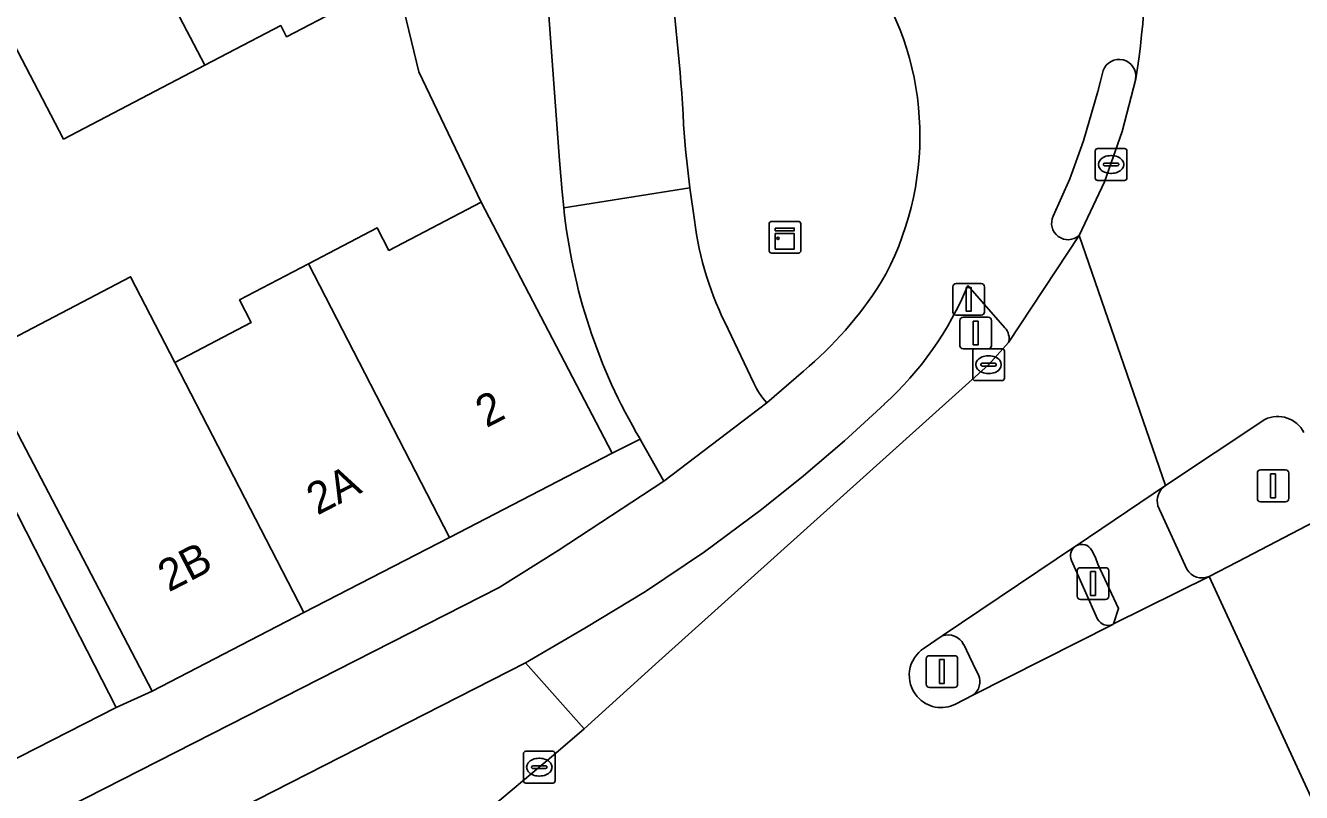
# Model space of a CAD drawing. Extents: x 158086 to 159499, y 382904 to 383981.
# Drawn here: x 159323.64 to 159363.89, y 383380.57 to 383404.74 of the extents above; entities that cross this region are included whole.
import ezdxf

# ---------------------------------------------------------------- set-up
doc = ezdxf.new("R2010")
doc.units = 0
for name, color, linetype in [('IMGEO_Drukknoppaal', 7, 'Continuous'), ('IMGEO_Erf', 7, 'Continuous'), ('IMGEO_Fietspad_gesloten', 7, 'Continuous'), ('IMGEO_Fietspad_open', 7, 'Continuous'), ('IMGEO_Groenvoorziening', 7, 'Continuous'), ('IMGEO_Kast', 7, 'Continuous'), ('IMGEO_Kolk', 7, 'Continuous'), ('IMGEO_Lichtmast', 7, 'Continuous'), ('IMGEO_Pand', 7, 'Continuous'), ('IMGEO_Pand_nummerreeks', 7, 'Continuous'), ('IMGEO_Rijbaan_lokaal_gesloten', 7, 'Continuous'), ('IMGEO_Rijbaan_lokaal_open', 7, 'Continuous'), ('IMGEO_Rijbaan_regionaal_gesloten', 7, 'Continuous'), ('IMGEO_Verkeerseiland_gesloten', 7, 'Continuous'), ('IMGEO_Verkeersregelinstallatiepaal', 7, 'Continuous'), ('IMGEO_Voetpad_open', 7, 'Continuous')]:
    doc.layers.add(name, color=color, linetype=linetype)

msp = doc.modelspace()

# ---------------------------------------------------------------- linework, layer by layer
at = {"layer": 'IMGEO_Drukknoppaal'}
for p, q in [((159352.894, 383395.71), (159352.894, 383396.51)), ((159352.894, 383396.51), (159352.894, 383395.71)), ((159352.994, 383396.61), (159353.784, 383396.61)), ((159353.784, 383396.61), (159352.994, 383396.61)), ((159353.884, 383396.51), (159353.884, 383395.71)), ((159353.884, 383395.71), (159353.884, 383396.51)), ((159353.784, 383395.61), (159352.994, 383395.61)), ((159352.994, 383395.61), (159353.784, 383395.61))]:
    msp.add_line(p, q, dxfattribs=at)
msp.add_lwpolyline([(159353.314, 383396.485), (159353.464, 383396.485), (159353.464, 383395.735), (159353.314, 383395.735), (159353.314, 383396.485)], dxfattribs=at)
for centre, start, end in [((159352.994, 383396.51), 90, 180), ((159352.994, 383396.51), 90, 180), ((159353.784, 383396.51), 0, 90), ((159353.784, 383396.51), 360, 90), ((159352.994, 383395.71), 180, 270), ((159352.994, 383395.71), 180, 270), ((159353.784, 383395.71), 270, 0), ((159353.784, 383395.71), 270, 0)]:
    msp.add_arc(centre, 0.1, start, end, dxfattribs=at)
at = {"layer": 'IMGEO_Erf'}
for points in [[(159322.135, 383394.304), (159326.956, 383396.823), (159328.351, 383394.122), (159330.766, 383395.383), (159330.396, 383396.093), (159332.566, 383397.227), (159334.736, 383398.361), (159335.106, 383397.651), (159338.013, 383399.169), (159336.047, 383403.282), (159335.346, 383406.198), (159331.879, 383404.388), (159331.696, 383404.74), (159329.296, 383403.487), (159324.846, 383401.162), (159320.615, 383409.262)], [(159322.54, 383390.976), (159324.225, 383387.701), (159326.499, 383383.248), (159327.642, 383383.765), (159325.326, 383388.197), (159323.543, 383391.61)]]:
    msp.add_lwpolyline(points, dxfattribs=at)
at = {"layer": 'IMGEO_Fietspad_gesloten'}
for points in [[(159356.057, 383398.734), (159356.575, 383399.905), (159357.014, 383401.107), (159357.373, 383402.335), (159357.465, 383402.662), (159357.551, 383402.991), (159357.629, 383403.321)], [(159354.651, 383394.746), (159356.873, 383398.126)], [(159353.366, 383396.548), (159354.529, 383395.217)], [(159348.179, 383393.851), (159347.025, 383392.854), (159343.774, 383390.378), (159340.441, 383388.196), (159338.58, 383387.034), (159306.292, 383370.593), (159270, 383352.461), (159264.612, 383349.788), (159238.951, 383337.134), (159221.149, 383328.363), (159220.425, 383328.014), (159219.699, 383327.668), (159218.971, 383327.325)], [(159271.407, 383350.284), (159274.893, 383352.036), (159290.858, 383359.925), (159291.696, 383360.336), (159305.911, 383367.556), (159306.725, 383367.952), (159316.896, 383373.175), (159317.714, 383373.604), (159339.41, 383384.656), (159341.284, 383385.744), (159343.201, 383386.899), (159345.059, 383388.148), (159346.852, 383389.487), (159348.182, 383390.549), (159349.475, 383391.654), (159350.73, 383392.804)]]:
    msp.add_lwpolyline(points, dxfattribs=at)
for centre, radius, start, end in [((159337.936, 383406.591), 21.019, 350.3406, 5.5347), ((159342.558, 383401.253), 9.294, 330.0895, 33.2764), ((159358.13, 383403.141), 0.532, 351.7109, 160.2166), ((159356.524, 383398.509), 0.518, 154.2059, 312.4146), ((159340.428, 383403.125), 12.086, 309.8895, 327.4345), ((159343.586, 383400.634), 10.599, 312.3775, 337.3268), ((159354.158, 383394.87), 0.508, 345.9376, 43.106)]:
    msp.add_arc(centre, radius, start, end, dxfattribs=at)
at = {"layer": 'IMGEO_Fietspad_open'}
for points in [[(159359.594, 383390.239), (159356.783, 383388.345)], [(159360.267, 383387.605), (159359.357, 383389.599)], [(159357.274, 383388.2), (159357.388, 383387.974), (159357.464, 383387.768), (159358.119, 383386.367), (159357.957, 383385.879), (159360.971, 383387.375)]]:
    msp.add_lwpolyline(points, dxfattribs=at)
for centre, radius, start, end in [((159359.926, 383389.752), 0.589, 124.2964, 195.0631), ((159356.957, 383388.03), 0.36, 28.1999, 118.8947), ((159360.751, 383387.893), 0.563, 210.806, 293.0091)]:
    msp.add_arc(centre, radius, start, end, dxfattribs=at)
at = {"layer": 'IMGEO_Groenvoorziening'}
msp.add_lwpolyline([(159336.729, 383378.837), (159338.008, 383379.822), (159338.337, 383380.11), (159339.321, 383380.922), (159340.295, 383381.744), (159341.26, 383382.577), (159339.41, 383384.656), (159317.714, 383373.604), (159318.618, 383371.802), (159322.209, 383373.598), (159322.535, 383373.007), (159326.611, 383375.065)], dxfattribs=at)
at = {"layer": 'IMGEO_Kast'}
for p, q in [((159347.096, 383397.644), (159347.096, 383398.485)), ((159347.096, 383398.485), (159347.096, 383397.644)), ((159347.171, 383398.569), (159348.012, 383398.569)), ((159348.012, 383398.569), (159347.171, 383398.569)), ((159348.096, 383398.494), (159348.096, 383397.653)), ((159348.096, 383397.653), (159348.096, 383398.494)), ((159348.021, 383397.569), (159347.18, 383397.569)), ((159347.18, 383397.569), (159348.021, 383397.569))]:
    msp.add_line(p, q, dxfattribs=at)
for points in [[(159347.291, 383398.359), (159347.891, 383398.359), (159347.891, 383398.274), (159347.291, 383398.274), (159347.291, 383398.359)], [(159347.291, 383398.184), (159347.891, 383398.184), (159347.891, 383397.695), (159347.291, 383397.695), (159347.291, 383398.184)]]:
    msp.add_lwpolyline(points, dxfattribs=at)
msp.add_circle((159347.375, 383398.033), 0.0377, dxfattribs=at)
for centre, start, end in [((159347.174, 383398.491), 92.4484, 184.2845), ((159347.174, 383398.491), 92.4484, 184.2845), ((159348.018, 383398.491), 2.4484, 94.2845), ((159348.018, 383398.491), 2.4484, 94.2845), ((159347.174, 383397.647), 182.4484, 274.2845), ((159347.174, 383397.647), 182.4484, 274.2845), ((159348.018, 383397.647), 272.4484, 4.2845), ((159348.018, 383397.647), 272.4484, 4.2845)]:
    msp.add_arc(centre, 0.0779, start, end, dxfattribs=at)
at = {"layer": 'IMGEO_Kolk'}
for p, q in [((159357.381, 383399.935), (159357.381, 383400.787)), ((159357.456, 383400.861), (159358.308, 383400.861)), ((159358.382, 383400.787), (159358.382, 383399.935)), ((159357.64, 383400.355), (159357.64, 383400.367)), ((159357.683, 383400.404), (159358.081, 383400.404)), ((159357.869, 383400.641), (159357.894, 383400.641)), ((159358.124, 383400.367), (159358.124, 383400.355)), ((159358.078, 383400.318), (159357.68, 383400.318)), ((159357.892, 383400.081), (159357.867, 383400.081)), ((159358.308, 383399.861), (159357.456, 383399.861)), ((159353.517, 383393.626), (159353.517, 383394.478)), ((159353.592, 383394.552), (159354.444, 383394.552)), ((159354.005, 383394.332), (159354.03, 383394.332)), ((159354.518, 383394.478), (159354.518, 383393.626)), ((159353.776, 383394.046), (159353.776, 383394.058)), ((159354.214, 383394.009), (159353.816, 383394.009)), ((159353.819, 383394.095), (159354.217, 383394.095)), ((159354.26, 383394.058), (159354.26, 383394.046)), ((159354.444, 383393.552), (159353.592, 383393.552)), ((159354.028, 383393.772), (159354.003, 383393.772)), ((159339.423, 383381.866), (159340.275, 383381.866)), ((159339.348, 383380.94), (159339.348, 383381.792)), ((159339.65, 383381.409), (159340.048, 383381.409)), ((159339.836, 383381.646), (159339.861, 383381.646)), ((159340.349, 383381.792), (159340.349, 383380.94)), ((159339.607, 383381.36), (159339.607, 383381.372)), ((159340.045, 383381.323), (159339.647, 383381.323)), ((159339.859, 383381.086), (159339.834, 383381.086)), ((159340.091, 383381.372), (159340.091, 383381.36)), ((159340.275, 383380.866), (159339.423, 383380.866))]:
    msp.add_line(p, q, dxfattribs=at)
for points in [[(159357.381, 383399.935), (159357.381, 383400.787)], [(159357.456, 383400.861), (159358.308, 383400.861)], [(159358.382, 383400.787), (159358.382, 383399.935)], [(159358.308, 383399.861), (159357.456, 383399.861)], [(159353.517, 383393.626), (159353.517, 383394.478)], [(159353.592, 383394.552), (159354.444, 383394.552)], [(159354.518, 383394.478), (159354.518, 383393.626)], [(159354.444, 383393.552), (159353.592, 383393.552)], [(159339.423, 383381.866), (159340.275, 383381.866)], [(159339.348, 383380.94), (159339.348, 383381.792)], [(159340.349, 383381.792), (159340.349, 383380.94)], [(159340.275, 383380.866), (159339.423, 383380.866)]]:
    msp.add_lwpolyline(points, dxfattribs=at)
for centre, radius, start, end in [((159357.458, 383400.785), 0.0765, 91.552, 178.448), ((159357.458, 383400.785), 0.0765, 91.552, 178.448), ((159358.306, 383400.785), 0.0765, 1.552, 88.448), ((159358.306, 383400.785), 0.0765, 1.552, 88.448), ((159357.68, 383400.364), 0.0403, 85.8775, 175.7526), ((159357.677, 383400.354), 0.0366, 178.938, 274.7102), ((159358.081, 383400.361), 0.043, 264.8664, 352.4533), ((159358.085, 383400.366), 0.0386, 1.7309, 96.639), ((159357.458, 383399.937), 0.0765, 181.552, 268.448), ((159357.458, 383399.937), 0.0765, 181.552, 268.448), ((159358.306, 383399.937), 0.0765, 271.552, 358.448), ((159358.306, 383399.937), 0.0765, 271.552, 358.448), ((159353.594, 383394.476), 0.0765, 91.552, 178.448), ((159353.594, 383394.476), 0.0765, 91.552, 178.448), ((159354.442, 383394.476), 0.0765, 1.552, 88.448), ((159354.442, 383394.476), 0.0765, 1.552, 88.448), ((159353.816, 383394.055), 0.0403, 85.8775, 175.7526), ((159353.813, 383394.045), 0.0366, 178.938, 274.7102), ((159354.217, 383394.052), 0.043, 264.8664, 352.4533), ((159354.221, 383394.057), 0.0386, 1.7309, 96.639), ((159353.594, 383393.628), 0.0765, 181.552, 268.448), ((159353.594, 383393.628), 0.0765, 181.552, 268.448), ((159354.442, 383393.628), 0.0765, 271.552, 358.448), ((159354.442, 383393.628), 0.0765, 271.552, 358.448), ((159339.425, 383381.79), 0.0765, 91.552, 178.448), ((159339.425, 383381.79), 0.0765, 91.552, 178.448), ((159340.273, 383381.79), 0.0765, 1.552, 88.448), ((159340.273, 383381.79), 0.0765, 1.552, 88.448), ((159339.647, 383381.369), 0.0403, 85.8775, 175.7526), ((159340.052, 383381.371), 0.0386, 1.7309, 96.639), ((159339.644, 383381.359), 0.0366, 178.938, 274.7102), ((159340.048, 383381.366), 0.043, 264.8664, 352.4533), ((159339.425, 383380.942), 0.0765, 181.552, 268.448), ((159339.425, 383380.942), 0.0765, 181.552, 268.448), ((159340.273, 383380.942), 0.0765, 271.552, 358.448), ((159340.273, 383380.942), 0.0765, 271.552, 358.448)]:
    msp.add_arc(centre, radius, start, end, dxfattribs=at)
for centre, major_axis, ratio, start_param, end_param in [((159357.868, 383400.361), (-0.387, 0.002), 0.722429, 4.712389, 7.853982), ((159357.893, 383400.361), (-0.39, 0.002), 0.717154, 1.570796, 4.712389), ((159354.004, 383394.052), (-0.387, 0.002), 0.722429, 4.712389, 7.853982), ((159354.029, 383394.052), (-0.39, 0.002), 0.717154, 1.570796, 4.712389), ((159339.835, 383381.366), (-0.387, 0.002), 0.722429, 4.712389, 7.853982), ((159339.86, 383381.366), (-0.39, 0.002), 0.717154, 1.570796, 4.712389)]:
    msp.add_ellipse(centre, major_axis=major_axis, ratio=ratio, start_param=start_param, end_param=end_param, dxfattribs=at)
at = {"layer": 'IMGEO_Lichtmast'}
for p, q in [((159362.594, 383390.734), (159363.384, 383390.734)), ((159363.384, 383390.734), (159362.594, 383390.734)), ((159362.494, 383389.834), (159362.494, 383390.634)), ((159362.494, 383390.634), (159362.494, 383389.834)), ((159363.484, 383390.634), (159363.484, 383389.834)), ((159363.484, 383389.834), (159363.484, 383390.634)), ((159363.384, 383389.734), (159362.594, 383389.734)), ((159362.594, 383389.734), (159363.384, 383389.734)), ((159352.052, 383383.98), (159352.052, 383384.78)), ((159352.052, 383384.78), (159352.052, 383383.98)), ((159352.152, 383384.88), (159352.942, 383384.88)), ((159352.942, 383384.88), (159352.152, 383384.88)), ((159353.042, 383384.78), (159353.042, 383383.98)), ((159353.042, 383383.98), (159353.042, 383384.78)), ((159352.942, 383383.88), (159352.152, 383383.88)), ((159352.152, 383383.88), (159352.942, 383383.88))]:
    msp.add_line(p, q, dxfattribs=at)
for points in [[(159362.914, 383390.609), (159363.064, 383390.609), (159363.064, 383389.859), (159362.914, 383389.859), (159362.914, 383390.609)], [(159352.472, 383384.755), (159352.622, 383384.755), (159352.622, 383384.005), (159352.472, 383384.005), (159352.472, 383384.755)]]:
    msp.add_lwpolyline(points, dxfattribs=at)
for centre, start, end in [((159362.594, 383390.634), 90, 180), ((159362.594, 383390.634), 90, 180), ((159363.384, 383390.634), 0, 90), ((159363.384, 383390.634), 360, 90), ((159362.594, 383389.834), 180, 270), ((159362.594, 383389.834), 180, 270), ((159363.384, 383389.834), 270, 0), ((159363.384, 383389.834), 270, 0), ((159352.152, 383384.78), 90, 180), ((159352.152, 383384.78), 90, 180), ((159352.942, 383384.78), 0, 90), ((159352.942, 383384.78), 360, 90), ((159352.152, 383383.98), 180, 270), ((159352.152, 383383.98), 180, 270), ((159352.942, 383383.98), 270, 0), ((159352.942, 383383.98), 270, 0)]:
    msp.add_arc(centre, 0.1, start, end, dxfattribs=at)
at = {"layer": 'IMGEO_Pand'}
for points in [[(159332.684, 383415.779), (159327.389, 383413.014), (159327.463, 383412.871), (159325.065, 383411.586), (159329.296, 383403.487), (159331.696, 383404.74), (159331.879, 383404.388), (159335.346, 383406.198)], [(159325.065, 383411.586), (159320.615, 383409.262), (159324.846, 383401.162), (159329.296, 383403.487)], [(159337.019, 383388.61), (159342.146, 383391.259), (159338.013, 383399.169), (159335.106, 383397.651), (159334.736, 383398.361), (159332.566, 383397.227)], [(159332.566, 383397.227), (159330.396, 383396.093), (159330.766, 383395.383), (159328.351, 383394.122), (159332.425, 383386.236), (159337.019, 383388.61)], [(159326.956, 383396.823), (159322.135, 383394.304), (159323.543, 383391.61), (159325.326, 383388.197), (159327.642, 383383.765), (159332.425, 383386.236), (159328.351, 383394.122)], [(159314.656, 383393.048), (159314.798, 383392.769), (159320.616, 383381.349), (159322.53, 383382.326), (159322.978, 383381.45), (159326.499, 383383.248), (159324.225, 383387.701), (159322.54, 383390.976), (159319.417, 383389.376), (159318.058, 383392.039), (159316.946, 383394.218)]]:
    msp.add_lwpolyline(points, close=True, dxfattribs=at)
at = {"layer": 'IMGEO_Rijbaan_lokaal_gesloten'}
for points in [[(159351.983, 383385.12), (159352.556, 383385.505), (159356.756, 383388.328), (159356.769, 383388.337), (159356.783, 383388.345), (159359.594, 383390.239), (159356.873, 383398.126), (159354.651, 383394.746), (159354.018, 383394.052), (159343.517, 383384.614), (159341.26, 383382.577), (159340.295, 383381.744), (159339.321, 383380.922), (159338.337, 383380.11), (159338.008, 383379.822), (159336.729, 383378.837), (159335.42, 383377.894), (159334.081, 383376.994), (159332.342, 383375.909), (159330.563, 383374.892), (159328.746, 383373.944), (159302.348, 383360.558)], [(159364.319, 383380.141), (159360.971, 383387.375), (159357.957, 383385.879), (159357.936, 383385.868), (159353.525, 383383.632), (159352.978, 383383.355)]]:
    msp.add_lwpolyline(points, dxfattribs=at)
for centre, radius, start, end in [((159352.54, 383384.262), 1.023, 122.979, 220.9289), ((159352.521, 383384.23), 0.987, 220.2526, 297.6011)]:
    msp.add_arc(centre, radius, start, end, dxfattribs=at)
at = {"layer": 'IMGEO_Rijbaan_lokaal_open'}
for points in [[(159339.943, 383406.247), (159340.147, 383405.058), (159340.49, 383400.492), (159340.523, 383399.993), (159340.566, 383399.495), (159340.62, 383398.998), (159344.596, 383399.622), (159344.457, 383400.838), (159344.4, 383401.623)], [(159344.743, 383398.603), (159344.596, 383399.622), (159340.62, 383398.998)], [(159346.614, 383393.473), (159345.808, 383395.166)], [(159343.025, 383391.709), (159343.095, 383391.592), (159343.774, 383390.378), (159347.025, 383392.854)]]:
    msp.add_lwpolyline(points, dxfattribs=at)
for centre, radius, start, end in [((159283.816, 383398.332), 60.673, 3.10914, 8.06653), ((159358.452, 383400.841), 17.927, 185.8991, 210.6214), ((159354.82, 383399.842), 10.152, 187.009, 207.4236), ((159348.617, 383394.357), 2.189, 203.8116, 223.3547)]:
    msp.add_arc(centre, radius, start, end, dxfattribs=at)
at = {"layer": 'IMGEO_Rijbaan_regionaal_gesloten'}
for points in [[(159358.657, 383403.064), (159358.231, 383401.406), (159357.674, 383399.815), (159356.873, 383398.126), (159359.594, 383390.239), (159362.733, 383392.327)], [(159364.31, 383389.108), (159361.866, 383387.839), (159360.971, 383387.375), (159364.319, 383380.141), (159365.146, 383380.071), (159366.394, 383379.831)]]:
    msp.add_lwpolyline(points, dxfattribs=at)
for centre, radius, start, end in [((159337.936, 383406.591), 21.019, 350.3406, 5.5347), ((159363.136, 383391.498), 0.922, 26.6067, 115.936)]:
    msp.add_arc(centre, radius, start, end, dxfattribs=at)
at = {"layer": 'IMGEO_Verkeerseiland_gesloten'}
for points in [[(159357.629, 383403.321), (159357.551, 383402.991), (159357.465, 383402.662), (159357.373, 383402.335), (159357.014, 383401.107), (159356.575, 383399.905), (159356.057, 383398.734)], [(159356.873, 383398.126), (159357.674, 383399.815), (159358.231, 383401.406), (159358.657, 383403.064)], [(159362.733, 383392.327), (159359.594, 383390.239)], [(159359.357, 383389.599), (159360.267, 383387.605)], [(159360.971, 383387.375), (159361.866, 383387.839), (159364.31, 383389.108)], [(159356.783, 383388.345), (159356.769, 383388.337), (159356.756, 383388.328)], [(159356.631, 383387.879), (159357.457, 383386.035)], [(159357.464, 383387.768), (159357.388, 383387.974), (159357.274, 383388.2)], [(159357.936, 383385.868), (159357.957, 383385.879), (159358.119, 383386.367), (159357.464, 383387.768)], [(159352.556, 383385.505), (159351.983, 383385.12)], [(159353.697, 383384.273), (159353.637, 383384.396), (159353.414, 383384.854), (159353.232, 383385.237)], [(159352.978, 383383.355), (159353.525, 383383.632)]]:
    msp.add_lwpolyline(points, dxfattribs=at)
for centre, radius, start, end in [((159358.13, 383403.141), 0.532, 351.7109, 160.2166), ((159356.524, 383398.509), 0.518, 154.2059, 312.4146), ((159363.136, 383391.498), 0.922, 26.6067, 115.936), ((159359.926, 383389.752), 0.589, 124.2964, 195.0631), ((159356.957, 383388.03), 0.359, 124.0259, 204.8601), ((159356.957, 383388.03), 0.36, 28.1999, 118.8947), ((159360.751, 383387.893), 0.563, 210.806, 293.0091), ((159357.786, 383386.207), 0.371, 207.6586, 293.8999), ((159352.737, 383384.976), 0.559, 27.8399, 108.9084), ((159352.54, 383384.262), 1.023, 122.979, 220.9289), ((159353.217, 383384.058), 0.526, 305.8264, 24.1328), ((159352.521, 383384.23), 0.987, 220.2526, 297.6011)]:
    msp.add_arc(centre, radius, start, end, dxfattribs=at)
at = {"layer": 'IMGEO_Verkeersregelinstallatiepaal'}
for p, q in [((159353.215, 383395.549), (159354.005, 383395.549)), ((159354.005, 383395.549), (159353.215, 383395.549)), ((159353.115, 383394.649), (159353.115, 383395.449)), ((159353.115, 383395.449), (159353.115, 383394.649)), ((159354.105, 383395.449), (159354.105, 383394.649)), ((159354.105, 383394.649), (159354.105, 383395.449)), ((159354.005, 383394.549), (159353.215, 383394.549)), ((159353.215, 383394.549), (159354.005, 383394.549)), ((159356.816, 383386.753), (159356.816, 383387.553)), ((159356.816, 383387.553), (159356.816, 383386.753)), ((159356.916, 383387.653), (159357.706, 383387.653)), ((159357.706, 383387.653), (159356.916, 383387.653)), ((159357.806, 383387.553), (159357.806, 383386.753)), ((159357.806, 383386.753), (159357.806, 383387.553)), ((159357.706, 383386.653), (159356.916, 383386.653)), ((159356.916, 383386.653), (159357.706, 383386.653))]:
    msp.add_line(p, q, dxfattribs=at)
for points in [[(159353.535, 383395.424), (159353.685, 383395.424), (159353.685, 383394.674), (159353.535, 383394.674), (159353.535, 383395.424)], [(159357.236, 383387.528), (159357.386, 383387.528), (159357.386, 383386.778), (159357.236, 383386.778), (159357.236, 383387.528)]]:
    msp.add_lwpolyline(points, dxfattribs=at)
for centre, start, end in [((159353.215, 383395.449), 90, 180), ((159353.215, 383395.449), 90, 180), ((159354.005, 383395.449), 0, 90), ((159354.005, 383395.449), 360, 90), ((159353.215, 383394.649), 180, 270), ((159353.215, 383394.649), 180, 270), ((159354.005, 383394.649), 270, 0), ((159354.005, 383394.649), 270, 0), ((159356.916, 383387.553), 90, 180), ((159356.916, 383387.553), 90, 180), ((159357.706, 383387.553), 0, 90), ((159357.706, 383387.553), 360, 90), ((159356.916, 383386.753), 180, 270), ((159356.916, 383386.753), 180, 270), ((159357.706, 383386.753), 270, 0), ((159357.706, 383386.753), 270, 0)]:
    msp.add_arc(centre, 0.1, start, end, dxfattribs=at)
at = {"layer": 'IMGEO_Voetpad_open'}
for points in [[(159338.197, 383413.838), (159334.65, 383418.654), (159333.741, 383417.976), (159331.481, 383421.124), (159327.878, 383424.33), (159326.463, 383422.876), (159327.324, 383421.775), (159332.684, 383415.779), (159335.346, 383406.198), (159336.047, 383403.282), (159338.013, 383399.169), (159342.146, 383391.259), (159343.025, 383391.709)], [(159340.62, 383398.998), (159340.566, 383399.495), (159340.523, 383399.993), (159340.49, 383400.492), (159340.147, 383405.058), (159339.943, 383406.247)], [(159344.4, 383401.623), (159344.457, 383400.838), (159344.596, 383399.622), (159344.743, 383398.603)], [(159354.529, 383395.217), (159353.366, 383396.548)], [(159345.808, 383395.166), (159346.614, 383393.473)], [(159354.018, 383394.052), (159354.651, 383394.746)], [(159350.73, 383392.804), (159349.475, 383391.654), (159348.182, 383390.549), (159346.852, 383389.487), (159345.059, 383388.148), (159343.201, 383386.899), (159341.284, 383385.744), (159339.41, 383384.656), (159341.26, 383382.577), (159343.517, 383384.614), (159354.018, 383394.052)], [(159347.025, 383392.854), (159348.179, 383393.851)], [(159270, 383352.461), (159306.292, 383370.593), (159338.58, 383387.034), (159340.441, 383388.196), (159343.774, 383390.378), (159343.095, 383391.592), (159343.025, 383391.709), (159342.146, 383391.259), (159337.019, 383388.61), (159332.425, 383386.236), (159327.642, 383383.765), (159326.499, 383383.248), (159322.978, 383381.45), (159319.388, 383379.641), (159315.724, 383377.77), (159312.342, 383376.043), (159308.63, 383374.136), (159305.072, 383372.319), (159301.616, 383370.554), (159297.964, 383368.678), (159294.315, 383366.815), (159293.355, 383366.345), (159273.488, 383356.526)], [(159356.756, 383388.328), (159352.556, 383385.505)], [(159357.457, 383386.035), (159356.631, 383387.879)], [(159353.525, 383383.632), (159357.936, 383385.868)], [(159353.232, 383385.237), (159353.414, 383384.854), (159353.637, 383384.396), (159353.697, 383384.273)]]:
    msp.add_lwpolyline(points, dxfattribs=at)
for centre, radius, start, end in [((159283.816, 383398.332), 60.673, 3.10914, 8.06653), ((159342.558, 383401.253), 9.294, 330.0895, 33.2764), ((159358.452, 383400.841), 17.927, 185.8991, 210.6214), ((159354.82, 383399.842), 10.152, 187.009, 207.4236), ((159340.428, 383403.125), 12.086, 309.8895, 327.4345), ((159343.586, 383400.634), 10.599, 312.3775, 337.3268), ((159354.158, 383394.87), 0.508, 345.9376, 43.106), ((159348.617, 383394.357), 2.189, 203.8116, 223.3547), ((159356.957, 383388.03), 0.359, 124.0259, 204.8601), ((159357.786, 383386.207), 0.371, 207.6586, 293.8999), ((159352.737, 383384.976), 0.559, 27.8399, 108.9084), ((159353.217, 383384.058), 0.526, 305.8264, 24.1328)]:
    msp.add_arc(centre, radius, start, end, dxfattribs=at)

# ---------------------------------------------------------------- texts
at = {"layer": 'IMGEO_Pand_nummerreeks'}
for s, rotation, p in [('2', 27.311, (159338.179, 383392.047)), ('2A', 27.3358, (159332.849, 383389.293)), ('2B', 27.3313, (159328.161, 383386.87))]:
    msp.add_text(s, height=1, rotation=rotation, dxfattribs=at).set_placement(p)

doc.saveas('drawing.dxf')
